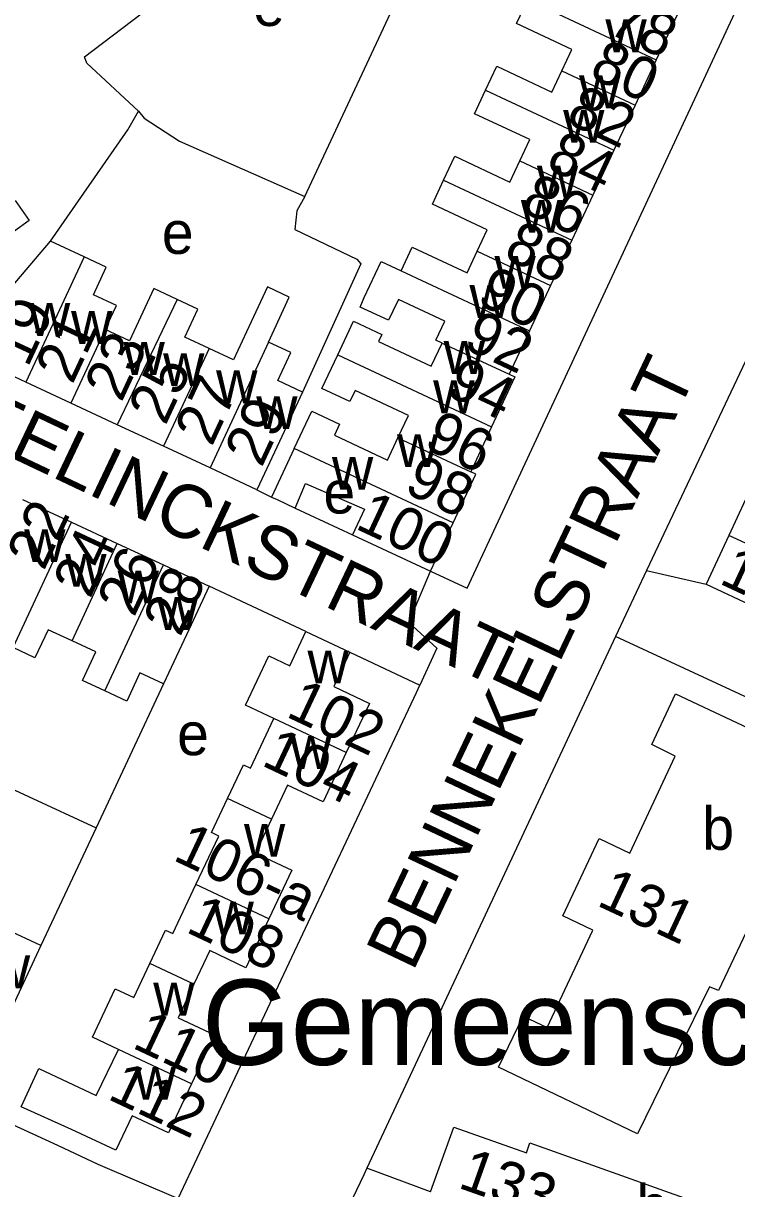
# Model space of a CAD drawing. Extents: x 159045 to 160918, y 380454 to 382516.
# Drawn here: x 160023 to 160089.8, y 381185.5 to 381294.6 of the extents above; entities that cross this region are included whole.
import ezdxf

# ---------------------------------------------------------------- set-up
doc = ezdxf.new("R2010")
doc.units = 0
for name, color, linetype in [('BLT_Basislijn', 7, 'Continuous'), ('BLT_Bebouwing', 7, 'Continuous'), ('BLT_Bebouwing_beschrifting', 7, 'Continuous'), ('BLT_Centroide', 7, 'Continuous'), ('BLT_Huisnummer', 7, 'Continuous'), ('BLT_Huisnummer_ tussenligend', 7, 'Continuous'), ('BLT_Huisnummer_reeks', 7, 'Continuous'), ('BLT_Onderverdeling_panden', 7, 'Continuous'), ('BLT_Straatnaam', 7, 'Continuous'), ('BLT_Vlakafsluiter', 7, 'Continuous')]:
    doc.layers.add(name, color=color, linetype=linetype)

msp = doc.modelspace()

# ---------------------------------------------------------------- linework, layer by layer
at = {"layer": 'BLT_Basislijn'}
for p, q in [((160049.38, 381278.41), (160068.02, 381318.29)), ((160044.91, 381250.93), (160046.26, 381250.23)), ((160048.48, 381249.21), (160053.85, 381246.7)), ((160059.13, 381238.48), (160061.17, 381243.3)), ((160081.39, 381243.37), (160078.47, 381237.17)), ((160081.39, 381243.37), (160086.97, 381242.07)), ((160049.48, 381237.64), (160040.43, 381241.88)), ((160078.47, 381237.17), (160055.19, 381187.38)), ((160105.85, 381224.47), (160078.47, 381237.17)), ((160053.6, 381235.7), (160060.16, 381232.63)), ((160061.75, 381236.08), (160060.16, 381232.63)), ((160036.17, 381232.74), (160029.85, 381219.26)), ((160029.85, 381219.26), (160024.68, 381208.23)), ((160061.15, 381185.15), (160055.19, 381187.38))]:
    msp.add_line(p, q, dxfattribs=at)
for points in [[(160061.17, 381243.3), (160064.59, 381241.71), (160100.97, 381319.91), (160145.99, 381415.93)], [(160033.82, 381286.38), (160028.98, 381290.9), (160028.76, 381291.47), (160036.77, 381297.61), (160065.98, 381318.61), (160068.02, 381318.29)], [(160116.55, 381305.15), (160111.63, 381307.38), (160081.39, 381243.37)], [(160025.58, 381274.2), (160032.82, 381284.65), (160033.82, 381286.38)], [(160033.82, 381286.38), (160034.35, 381285.74), (160037.66, 381283.58), (160049.38, 381278.41)], [(160049.38, 381278.41), (160048.65, 381277.06), (160048.45, 381275.31), (160054.27, 381272.54), (160054.62, 381272.08), (160049.17, 381260.07)], [(160037.54, 381184.54), (160059.85, 381231.95), (160060.16, 381232.63)], [(160009.85, 381228.5), (160010.8, 381228.06), (160029.85, 381219.26)], [(160017.7, 381193.43), (160026.23, 381189.53), (160030.02, 381187.74), (160037.54, 381184.54)], [(160055.19, 381187.38), (160054.9, 381186.76), (160051.78, 381180.23), (160051.47, 381179.23), (160051.95, 381178.66), (160119.71, 381154.45), (160121.24, 381154.58), (160123.08, 381155.94), (160125.21, 381159.48)]]:
    msp.add_lwpolyline(points, dxfattribs=at)
at = {"layer": 'BLT_Bebouwing'}
for p, q in [((160084.27, 381295.42), (160082.3, 381291.2)), ((160082.3, 381291.2), (160080.31, 381286.96)), ((160080.31, 381286.96), (160078.34, 381282.75)), ((160078.34, 381282.75), (160076.37, 381278.53)), ((160076.37, 381278.53), (160074.39, 381274.3)), ((160028.73, 381272.74), (160025.58, 381274.2)), ((160074.39, 381274.3), (160072.4, 381270.05)), ((160072.4, 381270.05), (160070.42, 381265.82)), ((160070.42, 381265.82), (160068.52, 381261.76)), ((160023.27, 381261.01), (160018.73, 381263.12)), ((160027.49, 381259.04), (160023.27, 381261.01)), ((160031.83, 381257.02), (160027.49, 381259.04)), ((160036.17, 381255), (160031.83, 381257.02)), ((160066.88, 381256.81), (160064.92, 381252.61)), ((160040.52, 381252.98), (160036.17, 381255)), ((160048.39, 381254.79), (160046.26, 381250.23)), ((160044.91, 381250.93), (160040.52, 381252.98)), ((160022.95, 381250.02), (160027.55, 381247.89)), ((160027.55, 381247.89), (160031.83, 381245.89)), ((160061.17, 381243.3), (160063.29, 381247.84)), ((160053.85, 381246.7), (160061.17, 381243.3)), ((160089.1, 381246.64), (160086.97, 381242.07)), ((160031.83, 381245.89), (160036.14, 381243.88)), ((160036.14, 381243.88), (160040.43, 381241.88)), ((160049.48, 381237.64), (160053.6, 381235.7))]:
    msp.add_line(p, q, dxfattribs=at)
for points in [[(160073.46, 381290.17), (160074.39, 381292.17), (160069.21, 381294.59), (160070.26, 381296.84)], [(160066.32, 381288.37), (160067.36, 381290.59), (160072.52, 381288.17), (160073.46, 381290.17)], [(160069.53, 381281.74), (160070.46, 381283.73), (160065.29, 381286.15), (160066.32, 381288.37)], [(160062.39, 381279.92), (160063.43, 381282.16), (160068.6, 381279.74), (160069.53, 381281.74)], [(160065.53, 381273.27), (160066.47, 381275.28), (160061.34, 381277.68), (160062.39, 381279.92)], [(160022.25, 381278.01), (160023.58, 381276.16), (160019.14, 381272.97), (160020.7, 381270.8), (160017.15, 381268.25), (160016.78, 381266.02), (160014.62, 381266.38)], [(160018.73, 381263.12), (160018.36, 381264.66), (160019.68, 381265.14), (160021.79, 381269.67), (160021.88, 381269.87), (160025.58, 381274.2)], [(160030.7, 381265.93), (160031.74, 381268.18), (160029.6, 381269.18), (160030.8, 381271.77), (160028.73, 381272.74)], [(160058.41, 381271.44), (160059.45, 381273.66), (160064.59, 381271.25), (160065.53, 381273.27)], [(160062.25, 381264.67), (160061.67, 381264.94), (160062.5, 381266.71), (160058.15, 381268.75), (160057.64, 381267.67), (160057.23, 381266.8), (160054.56, 381268.04), (160054.96, 381268.92), (160056.55, 381272.31), (160058.41, 381271.44)], [(160037.43, 381268.75), (160035.24, 381269.77), (160032.96, 381264.87), (160030.7, 381265.93)], [(160046, 381264.76), (160047.91, 381268.97), (160045.88, 381269.92), (160043.93, 381265.73), (160042.7, 381263.11), (160040.43, 381264.17)], [(160040.43, 381264.17), (160038.16, 381265.22), (160039.38, 381267.84), (160037.43, 381268.75)], [(160052.47, 381263.56), (160053.95, 381266.72), (160056.59, 381265.48), (160056.28, 381264.81), (160061.23, 381262.49), (160062.25, 381264.67)], [(160049.17, 381260.07), (160046.85, 381261.15), (160048.08, 381263.79), (160046, 381264.76)], [(160058.11, 381255.8), (160059.09, 381257.89), (160054.09, 381260.23), (160053.6, 381259.18), (160050.99, 381260.4), (160052.47, 381263.56)], [(160068.52, 381261.76), (160069.07, 381261.49), (160066.88, 381256.81)], [(160049.17, 381260.07), (160047.02, 381255.46), (160044.91, 381250.93)], [(160048.39, 381254.79), (160050.03, 381258.29), (160052.65, 381257.06), (160052.16, 381256.03), (160057.13, 381253.71), (160058.11, 381255.8)], [(160063.29, 381247.84), (160065.41, 381252.38), (160064.92, 381252.61)], [(160048.48, 381249.21), (160049.46, 381251.5), (160054.98, 381249.12), (160053.85, 381246.7)], [(160091.86, 381250.96), (160091.25, 381251.25), (160090.67, 381250), (160089.1, 381246.64)], [(160046.26, 381250.23), (160046.8, 381250), (160048.48, 381249.21)], [(160086.97, 381242.07), (160091.5, 381239.96), (160093.82, 381238.87)], [(160040.43, 381241.88), (160038.31, 381237.35), (160036.17, 381232.74)], [(160027.59, 381236.78), (160025.35, 381237.82), (160024.12, 381235.19), (160022.07, 381236.15)], [(160030.65, 381232.09), (160028.58, 381233.05), (160029.83, 381235.74), (160027.59, 381236.78)], [(160046.49, 381229.49), (160043.83, 381230.74), (160046.01, 381235.36), (160047.97, 381234.43), (160049.48, 381237.64)], [(160053.6, 381235.7), (160052.09, 381232.49), (160055.44, 381230.91), (160053.27, 381226.3)], [(160036.17, 381232.74), (160033.95, 381233.77), (160032.72, 381231.12), (160030.65, 381232.09)], [(160042.16, 381222.01), (160043.64, 381225.16), (160044.3, 381224.85), (160046.49, 381229.49)], [(160053.27, 381226.3), (160051.1, 381221.68), (160047.77, 381223.25), (160046.28, 381220.07)], [(160039.19, 381213.95), (160041.33, 381218.49), (160040.65, 381218.81), (160042.16, 381222.01)], [(160046.28, 381220.07), (160044.78, 381216.9), (160048.18, 381215.3), (160046.02, 381210.73)], [(160034.87, 381206.56), (160036.34, 381209.67), (160037.02, 381209.35), (160039.19, 381213.95)], [(160046.02, 381210.73), (160043.87, 381206.16), (160040.49, 381207.76), (160039.01, 381204.61)], [(160024.68, 381208.23), (160021.45, 381209.74), (160020.24, 381210.3)], [(160024.68, 381208.23), (160022.43, 381203.39), (160020.31, 381198.86)], [(160031.93, 381198.5), (160029.5, 381199.64), (160031.64, 381204.19), (160033.37, 381203.38), (160034.87, 381206.56)], [(160039.01, 381204.61), (160037.52, 381201.46), (160040.92, 381199.86), (160038.77, 381195.28)], [(160038.77, 381195.28), (160036.61, 381190.7), (160033.22, 381192.29), (160031.7, 381189.06), (160027.55, 381191.01), (160022.82, 381193.13), (160024.49, 381196.72), (160029.86, 381194.18), (160031.93, 381198.5)], [(160061.15, 381185.15), (160063.35, 381191.23), (160070.14, 381188.83), (160070.47, 381189.75), (160094.36, 381181.22), (160091.1, 381172.21)]]:
    msp.add_lwpolyline(points, dxfattribs=at)
msp.add_lwpolyline([(160084.11, 381231.82), (160097.17, 381225.65), (160090.69, 381211.76), (160091.6, 381211.33), (160088.14, 381204.01), (160087.27, 381204.36), (160080.55, 381190.6), (160067.54, 381196.84), (160069.83, 381201.63), (160072.09, 381200.56), (160076.37, 381209.66), (160073.54, 381211.02), (160076.95, 381218.25), (160079.83, 381216.89), (160084.08, 381225.98), (160081.87, 381227.05)], close=True, dxfattribs=at)
at = {"layer": 'BLT_Onderverdeling_panden'}
for p, q in [((160070.26, 381296.84), (160082.3, 381291.2)), ((160073.46, 381290.17), (160080.31, 381286.96)), ((160066.32, 381288.37), (160078.34, 381282.75)), ((160069.53, 381281.74), (160076.37, 381278.53)), ((160062.39, 381279.92), (160074.39, 381274.3)), ((160028.73, 381272.74), (160023.27, 381261.01)), ((160065.53, 381273.27), (160072.4, 381270.05)), ((160058.41, 381271.44), (160070.42, 381265.82)), ((160037.43, 381268.75), (160031.83, 381257.02)), ((160030.7, 381265.93), (160027.49, 381259.04)), ((160040.43, 381264.17), (160036.17, 381255)), ((160046, 381264.76), (160040.52, 381252.98)), ((160062.25, 381264.67), (160068.52, 381261.76)), ((160052.47, 381263.56), (160066.88, 381256.81)), ((160058.11, 381255.8), (160064.92, 381252.61)), ((160063.29, 381247.84), (160048.39, 381254.79)), ((160022.07, 381236.15), (160027.55, 381247.89)), ((160101.19, 381240.99), (160089.1, 381246.64)), ((160027.59, 381236.78), (160031.83, 381245.89)), ((160030.65, 381232.09), (160036.14, 381243.88)), ((160053.27, 381226.3), (160046.49, 381229.49)), ((160046.28, 381220.07), (160042.16, 381222.01)), ((160046.02, 381210.73), (160039.19, 381213.95)), ((160039.01, 381204.61), (160034.87, 381206.56)), ((160038.77, 381195.28), (160031.93, 381198.5))]:
    msp.add_line(p, q, dxfattribs=at)
at = {"layer": 'BLT_Vlakafsluiter'}
msp.add_line((160059.13, 381238.48), (160061.75, 381236.08), dxfattribs=at)

# ---------------------------------------------------------------- texts
at = {"layer": 'BLT_Bebouwing_beschrifting'}
msp.add_text('Gemeenschapshuis', height=8, dxfattribs=at).set_placement((160039.76, 381197.05))
at = {"layer": 'BLT_Centroide'}
for s, p in [('e', (160044.54, 381294.37)), ('w', (160077.54, 381291.91)), ('w', (160075.07, 381286.66)), ('w', (160073.58, 381283.44)), ('w', (160071.12, 381278.22)), ('w', (160069.62, 381275)), ('e', (160036, 381273.02)), ('w', (160067.15, 381269.75)), ('w', (160064.81, 381267.03)), ('w', (160023.55, 381265.34)), ('w', (160027.5, 381264.59)), ('w', (160032.41, 381261.69)), ('w', (160062.39, 381261.78)), ('w', (160036.12, 381260.64)), ('w', (160041.08, 381259.03)), ('w', (160061.41, 381258.09)), ('w', (160044.84, 381256.61)), ('w', (160058.02, 381253.06)), ('w', (160051.93, 381250.92)), ('e', (160051.13, 381248.7)), ('w', (160023.11, 381244.16)), ('w', (160026.95, 381241.84)), ('w', (160031.86, 381240.28)), ('w', (160035.53, 381237.8)), ('w', (160049.64, 381232.78)), ('e', (160037.43, 381226.06)), ('w', (160048.02, 381224.78)), ('b', (160086.61, 381217.2)), ('w', (160043.69, 381216.56)), ('w', (160040.75, 381209.28)), ('w', (160019.8, 381204.23)), ('w', (160035.2, 381201.67)), ('w', (160033.46, 381193.78)), ('b', (160080.45, 381181.84))]:
    msp.add_text(s, height=4, dxfattribs=at).set_placement(p)
at = {"layer": 'BLT_Huisnummer'}
for s, rotation, p in [('78', 334.7718, (160077.6, 381293.78)), ('82', 334.9221, (160073.69, 381285.37)), ('86', 334.916, (160069.43, 381277.1)), ('90', 334.9003, (160065.36, 381268.4)), ('19', 65.0374, (160023.43, 381262.29)), ('23', 65.0305, (160032.21, 381259.03)), ('94', 334.9161, (160062.4, 381259.89)), ('29', 65.0288, (160045.34, 381252.92)), ('22', 64.9922, (160024.94, 381243.25)), ('100', 334.9967, (160053.99, 381247.34)), ('129', 334.9672, (160088.07, 381242.2)), ('28', 64.9983, (160037.7, 381237.06)), ('102', 334.7879, (160047.51, 381229.73)), ('131', 334.9691, (160076.61, 381212.04)), ('108', 334.7922, (160038.13, 381209.55)), ('112', 334.7899, (160030.8, 381193.91)), ('133', 340.479, (160063.62, 381185.59))]:
    msp.add_text(s, height=4, rotation=rotation, dxfattribs=at).set_placement(p)
at = {"layer": 'BLT_Huisnummer_ tussenligend'}
for s, rotation, p in [('80', 334.7718, (160075.88, 381289.64)), ('84', 334.9221, (160071.82, 381281.09)), ('88', 334.916, (160067.86, 381272.67)), ('92', 334.9003, (160064.09, 381264.25)), ('21', 65.0374, (160027.62, 381260.71)), ('25', 65.0305, (160036.33, 381256.86)), ('27', 65.0305, (160040.67, 381254.89)), ('96', 334.9161, (160060.4, 381254.89)), ('98', 334.9161, (160058.55, 381250.74)), ('24', 64.9922, (160029.27, 381240.63)), ('26', 64.9922, (160033.39, 381238.9)), ('104', 334.7879, (160045.21, 381225.16)), ('110', 334.7922, (160033.1, 381198.71))]:
    msp.add_text(s, height=4, rotation=rotation, dxfattribs=at).set_placement(p)
at = {"layer": 'BLT_Huisnummer_reeks'}
msp.add_text('106-a', height=4, rotation=334.7922, dxfattribs=at).set_placement((160036.92, 381216.29))
at = {"layer": 'BLT_Straatnaam'}
for s, rotation, p in [('SWEELINCKSTRAAT', 334.6266, (160007.76, 381260.63)), ('BENNEKELSTRAAT', 64.6455, (160059.5, 381205.69))]:
    msp.add_text(s, height=5, rotation=rotation, dxfattribs=at).set_placement(p)

doc.saveas('drawing.dxf')
